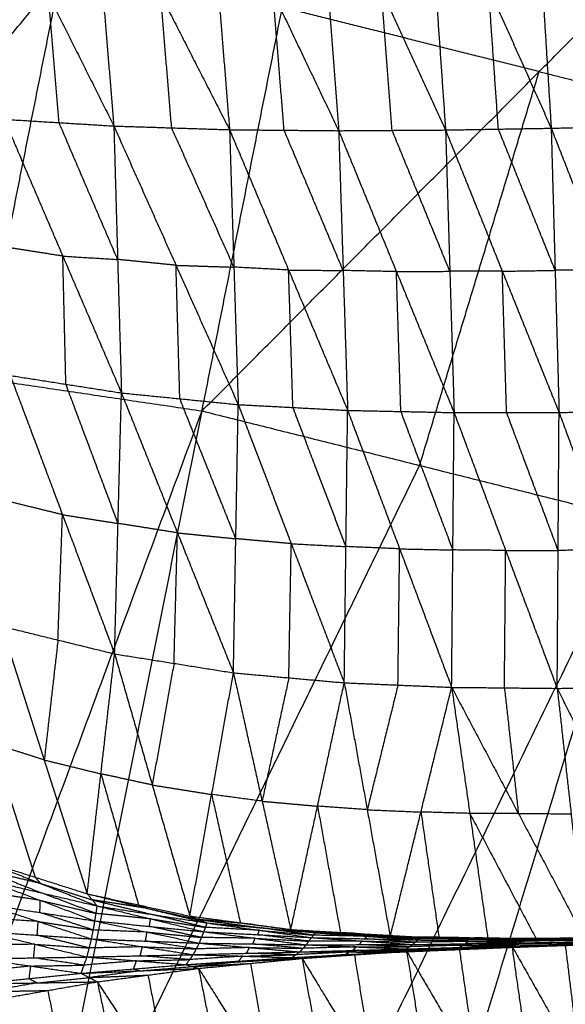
# Model space of a CAD drawing. Header units: millimetres. Extents: x -106 to 110, y -96 to 120.
# Tile 754 of 1020: x 8.48 to 13.6, y 48.48 to 57.73. Entities that reach past the tile are written whole.
import ezdxf

# ---------------------------------------------------------------- set-up
doc = ezdxf.new("R2010")
doc.units = ezdxf.units.MM
doc.header["$MEASUREMENT"] = 0
doc.layers.add('Default', color=7, linetype='Continuous', true_color=0x000000)

msp = doc.modelspace()

# ---------------------------------------------------------------- linework, layer by layer
at = {"layer": 'Default'}
for points in [[(6.0262, 54.6697, 3.8092), (8.8638, 58.1533, 3.8351), (11.7015, 61.637, 3.8611)], [(10.1926, 54.0516, 3.8092), (10.947, 57.8443, 3.8351), (11.7015, 61.637, 3.8611)], [(10.1926, 54.0516, 3.8092), (13.3581, 57.2404, 3.8351), (16.5235, 60.4291, 3.8611)], [(11.2754, 59.3129, -2.7458), (11.3755, 57.9992, -2.8788), (11.4757, 56.6854, -3.0118)], [(11.2754, 59.3129, -2.7458), (11.8772, 58.0025, -2.8971), (12.479, 56.692, -3.0485)], [(12.2942, 59.3498, -2.7826), (12.3866, 58.0209, -2.9155), (12.479, 56.692, -3.0485)], [(12.2942, 59.3498, -2.7826), (12.8825, 58.0293, -2.9256), (13.4709, 56.7088, -3.0687)], [(13.3052, 59.3845, -2.8045), (13.388, 58.0466, -2.9366), (13.4709, 56.7088, -3.0687)], [(13.3052, 59.3845, -2.8045), (13.8762, 58.0582, -2.9403), (14.4473, 56.7319, -3.0761)], [(9.1568, 59.2306, -2.6013), (9.2607, 57.9801, -2.7307), (9.3646, 56.7296, -2.86)], [(9.1568, 59.2306, -2.6013), (9.8038, 57.9626, -2.777), (10.4509, 56.6946, -2.9528)], [(10.2424, 59.2733, -2.6887), (10.3467, 57.9839, -2.8208), (10.4509, 56.6946, -2.9528)], [(10.2424, 59.2733, -2.6887), (10.8591, 57.9794, -2.8503), (11.4757, 56.6854, -3.0118)], [(8.1347, 59.1923, -2.4903), (8.7496, 57.9609, -2.6752), (9.3646, 56.7296, -2.86)], [(8.1094, 54.3607, 3.8092), (8.4866, 56.257, 3.8222), (8.8638, 58.1533, 3.8351)], [(12.975, 56.7004, -3.0586), (12.9287, 57.3649, -2.9921), (12.8825, 58.0293, -2.9256)], [(8.8498, 56.7611, -2.8003), (8.7997, 57.361, -2.7377), (8.7496, 57.9609, -2.6752)], [(9.9077, 56.7121, -2.9064), (9.8558, 57.3374, -2.8417), (9.8038, 57.9626, -2.777)], [(10.9633, 56.69, -2.9823), (10.9112, 57.3347, -2.9163), (10.8591, 57.9794, -2.8503)], [(11.9774, 56.6887, -3.0301), (11.9273, 57.3456, -2.9636), (11.8772, 58.0025, -2.8971)], [(13.3581, 57.2404, 3.8351), (12.1526, 57.5423, 3.8351), (10.947, 57.8443, 3.8351)], [(12.2356, 53.5399, 3.8092), (12.7968, 55.3901, 3.8222), (13.3581, 57.2404, 3.8351)], [(13.3581, 57.2404, 3.8351), (14.3795, 56.9845, 3.8351), (15.401, 56.7287, 3.8351)], [(8.335, 56.7926, -2.7406), (8.8498, 56.7611, -2.8003), (9.3646, 56.7296, -2.86)], [(8.335, 56.7926, -2.7406), (8.8855, 55.5068, -2.6581), (9.436, 54.221, -2.5756)], [(9.4003, 55.4753, -2.7178), (9.125, 56.1182, -2.7591), (8.8498, 56.7611, -2.8003)], [(9.3646, 56.7296, -2.86), (9.4003, 55.4753, -2.7178), (9.436, 54.221, -2.5756)], [(9.3646, 56.7296, -2.86), (9.9077, 56.7121, -2.9064), (10.4509, 56.6946, -2.9528)], [(9.3646, 56.7296, -2.86), (9.9484, 55.4205, -2.7605), (10.5323, 54.1115, -2.6609)], [(13.4709, 56.7088, -3.0687), (13.9591, 56.7204, -3.0724), (14.4473, 56.7319, -3.0761)], [(10.4916, 55.403, -2.8068), (10.1997, 56.0576, -2.8566), (9.9077, 56.7121, -2.9064)], [(10.4509, 56.6946, -2.9528), (10.4916, 55.403, -2.8068), (10.5323, 54.1115, -2.6609)], [(10.4509, 56.6946, -2.9528), (10.9633, 56.69, -2.9823), (11.4757, 56.6854, -3.0118)], [(10.4509, 56.6946, -2.9528), (11.0053, 55.3758, -2.8343), (11.5596, 54.0571, -2.7158)], [(11.5177, 55.3713, -2.8638), (11.2405, 56.0306, -2.923), (10.9633, 56.69, -2.9823)], [(11.4757, 56.6854, -3.0118), (11.9774, 56.6887, -3.0301), (12.479, 56.692, -3.0485)], [(11.4757, 56.6854, -3.0118), (11.5177, 55.3713, -2.8638), (11.5596, 54.0571, -2.7158)], [(11.4757, 56.6854, -3.0118), (12.0176, 55.3609, -2.8812), (12.5594, 54.0363, -2.7506)], [(12.5192, 55.3641, -2.8995), (12.2483, 56.0264, -2.9648), (11.9774, 56.6887, -3.0301)], [(12.479, 56.692, -3.0485), (12.975, 56.7004, -3.0586), (13.4709, 56.7088, -3.0687)], [(12.479, 56.692, -3.0485), (12.5192, 55.3641, -2.8995), (12.5594, 54.0363, -2.7506)], [(12.479, 56.692, -3.0485), (13.0119, 55.3647, -2.9095), (13.5447, 54.0374, -2.7706)], [(13.5078, 55.3731, -2.9197), (13.2414, 56.0368, -2.9891), (12.975, 56.7004, -3.0586)], [(13.4709, 56.7088, -3.0687), (13.5078, 55.3731, -2.9197), (13.5447, 54.0374, -2.7706)], [(13.4709, 56.7088, -3.0687), (13.991, 55.3803, -2.9238), (14.5112, 54.0518, -2.779)], [(8.8855, 55.5068, -2.6581), (8.6246, 55.5478, -2.6308), (8.3637, 55.5887, -2.6036)], [(8.9142, 54.3029, -2.5211), (8.8999, 54.9049, -2.5896), (8.8855, 55.5068, -2.6581)], [(8.8855, 55.5068, -2.6581), (9.1429, 55.4911, -2.688), (9.4003, 55.4753, -2.7178)], [(9.9484, 55.4205, -2.7605), (9.6744, 55.4479, -2.7391), (9.4003, 55.4753, -2.7178)], [(9.9841, 54.1663, -2.6182), (9.9663, 54.7934, -2.6894), (9.9484, 55.4205, -2.7605)], [(9.9484, 55.4205, -2.7605), (10.22, 55.4118, -2.7836), (10.4916, 55.403, -2.8068)], [(11.0053, 55.3758, -2.8343), (10.7484, 55.3894, -2.8206), (10.4916, 55.403, -2.8068)], [(11.0459, 54.0843, -2.6883), (11.0256, 54.7301, -2.7613), (11.0053, 55.3758, -2.8343)], [(11.0053, 55.3758, -2.8343), (11.2615, 55.3735, -2.849), (11.5177, 55.3713, -2.8638)], [(12.0176, 55.3609, -2.8812), (11.7676, 55.3661, -2.8725), (11.5177, 55.3713, -2.8638)], [(12.0176, 55.3609, -2.8812), (12.2684, 55.3625, -2.8904), (12.5192, 55.3641, -2.8995)], [(12.0595, 54.0467, -2.7332), (12.0386, 54.7038, -2.8072), (12.0176, 55.3609, -2.8812)], [(13.0119, 55.3647, -2.9095), (12.7656, 55.3644, -2.9045), (12.5192, 55.3641, -2.8995)], [(13.0119, 55.3647, -2.9095), (13.2599, 55.3689, -2.9146), (13.5078, 55.3731, -2.9197)], [(13.0521, 54.0368, -2.7606), (13.032, 54.7008, -2.8351), (13.0119, 55.3647, -2.9095)], [(13.991, 55.3803, -2.9238), (13.7494, 55.3767, -2.9218), (13.5078, 55.3731, -2.9197)], [(6.0262, 54.6697, 3.8092), (8.1094, 54.3607, 3.8092), (10.1926, 54.0516, 3.8092)], [(8.3924, 54.3848, -2.4665), (8.8822, 53.0767, -2.0507), (9.372, 51.7686, -1.6348)], [(8.3924, 54.3848, -2.4665), (8.9142, 54.3029, -2.5211), (9.436, 54.221, -2.5756)], [(9.404, 52.9948, -2.1052), (9.1591, 53.6489, -2.3131), (8.9142, 54.3029, -2.5211)], [(9.372, 51.7686, -1.6348), (9.404, 52.9948, -2.1052), (9.436, 54.221, -2.5756)], [(9.436, 54.221, -2.5756), (9.9617, 52.9059, -2.1339), (10.4874, 51.5907, -1.6923)], [(9.436, 54.221, -2.5756), (9.9841, 54.1663, -2.6182), (10.5323, 54.1115, -2.6609)], [(10.5098, 52.8511, -2.1766), (10.247, 53.5087, -2.3974), (9.9841, 54.1663, -2.6182)], [(4.4318, 38.4819, 3.7488), (7.3122, 46.2668, 3.779), (10.1926, 54.0516, 3.8092)], [(7.0193, 38.0981, 3.7488), (8.606, 46.0749, 3.779), (10.1926, 54.0516, 3.8092)], [(10.1926, 54.0516, 3.8092), (12.2356, 53.5399, 3.8092), (14.2785, 53.0282, 3.8092)], [(10.4874, 51.5907, -1.6923), (10.5098, 52.8511, -2.1766), (10.5323, 54.1115, -2.6609)], [(10.5323, 54.1115, -2.6609), (11.0301, 52.8043, -2.1955), (11.528, 51.4971, -1.7302)], [(10.5323, 54.1115, -2.6609), (11.0459, 54.0843, -2.6883), (11.5596, 54.0571, -2.7158)], [(11.5438, 52.7771, -2.223), (11.2949, 53.4307, -2.4557), (11.0459, 54.0843, -2.6883)], [(11.528, 51.4971, -1.7302), (11.5438, 52.7771, -2.223), (11.5596, 54.0571, -2.7158)], [(11.5596, 54.0571, -2.7158), (12.0479, 52.7558, -2.2355), (12.5362, 51.4545, -1.7551)], [(11.5596, 54.0571, -2.7158), (12.0595, 54.0467, -2.7332), (12.5594, 54.0363, -2.7506)], [(12.5478, 52.7454, -2.2529), (12.3037, 53.396, -2.493), (12.0595, 54.0467, -2.7332)], [(12.5594, 54.0363, -2.7506), (13.0521, 54.0368, -2.7606), (13.5447, 54.0374, -2.7706)], [(13.5361, 52.741, -2.2705), (13.2941, 53.3889, -2.5156), (13.0521, 54.0368, -2.7606)], [(13.5274, 51.4446, -1.7704), (13.5361, 52.741, -2.2705), (13.5447, 54.0374, -2.7706)], [(13.5447, 54.0374, -2.7706), (14.028, 54.0446, -2.7748), (14.5112, 54.0518, -2.779)], [(13.5447, 54.0374, -2.7706), (14.0212, 52.7455, -2.2744), (14.4977, 51.4536, -1.7781)], [(12.5362, 51.4545, -1.7551), (12.5478, 52.7454, -2.2529), (12.5594, 54.0363, -2.7506)], [(12.5594, 54.0363, -2.7506), (13.0434, 52.7405, -2.2605), (13.5274, 51.4446, -1.7704)], [(8.606, 46.0749, 3.779), (10.4208, 49.8074, 3.7941), (12.2356, 53.5399, 3.8092)], [(8.8822, 53.0767, -2.0507), (8.6162, 53.142, -2.0325), (8.3501, 53.2072, -2.0144)], [(7.0193, 38.0981, 3.7488), (10.6489, 45.5631, 3.779), (14.2785, 53.0282, 3.8092)], [(8.8399, 51.8991, -1.5985), (8.8611, 52.4879, -1.8246), (8.8822, 53.0767, -2.0507)], [(8.8822, 53.0767, -2.0507), (9.1431, 53.0358, -2.0779), (9.404, 52.9948, -2.1052)], [(9.5567, 37.4625, 3.7488), (11.9176, 45.2453, 3.779), (14.2785, 53.0282, 3.8092)], [(9.9617, 52.9059, -2.1339), (9.6829, 52.9504, -2.1196), (9.404, 52.9948, -2.1052)], [(9.9297, 51.6797, -1.6635), (9.9457, 52.2928, -1.8987), (9.9617, 52.9059, -2.1339)], [(9.9617, 52.9059, -2.1339), (10.2358, 52.8785, -2.1553), (10.5098, 52.8511, -2.1766)], [(11.0301, 52.8043, -2.1955), (10.77, 52.8277, -2.186), (10.5098, 52.8511, -2.1766)], [(11.0077, 51.5439, -1.7112), (11.0189, 52.1741, -1.9534), (11.0301, 52.8043, -2.1955)], [(11.0301, 52.8043, -2.1955), (11.287, 52.7907, -2.2093), (11.5438, 52.7771, -2.223)], [(12.0479, 52.7558, -2.2355), (11.7959, 52.7664, -2.2292), (11.5438, 52.7771, -2.223)], [(12.0321, 51.4758, -1.7427), (12.04, 52.1158, -1.9891), (12.0479, 52.7558, -2.2355)], [(12.0479, 52.7558, -2.2355), (12.2979, 52.7506, -2.2442), (12.5478, 52.7454, -2.2529)], [(13.0434, 52.7405, -2.2605), (12.7956, 52.7429, -2.2567), (12.5478, 52.7454, -2.2529)], [(14.0212, 52.7455, -2.2744), (13.7786, 52.7433, -2.2724), (13.5361, 52.741, -2.2705)], [(13.0318, 51.4496, -1.7628), (13.0376, 52.095, -2.0117), (13.0434, 52.7405, -2.2605)], [(13.0434, 52.7405, -2.2605), (13.2897, 52.7407, -2.2655), (13.5361, 52.741, -2.2705)], [(11.9176, 45.2453, 3.779), (14.0895, 48.782, 3.7941), (16.2614, 52.3187, 3.8092)], [(8.3078, 52.0296, -1.5623), (8.7112, 50.7719, -0.7517), (9.1145, 49.5143, 0.0588)], [(8.3078, 52.0296, -1.5623), (8.8399, 51.8991, -1.5985), (9.372, 51.7686, -1.6348)], [(8.8399, 51.8991, -1.5985), (8.7755, 51.3355, -1.1751), (8.7112, 50.7719, -0.7517)], [(9.1145, 49.5143, 0.0588), (9.2433, 50.6415, -0.788), (9.372, 51.7686, -1.6348)], [(9.372, 51.7686, -1.6348), (9.7253, 50.5367, -0.788), (10.0786, 49.3048, 0.0587)], [(9.372, 51.7686, -1.6348), (9.9297, 51.6797, -1.6635), (10.4874, 51.5907, -1.6923)], [(9.9297, 51.6797, -1.6635), (9.8275, 51.1082, -1.2258), (9.7253, 50.5367, -0.788)], [(9.5567, 37.4625, 3.7488), (13.9005, 44.5358, 3.779), (18.2443, 51.6092, 3.8092)], [(10.0786, 49.3048, 0.0587), (10.283, 50.4478, -0.8168), (10.4874, 51.5907, -1.6923)], [(10.4874, 51.5907, -1.6923), (10.7567, 50.3843, -0.8166), (11.0259, 49.1779, 0.0591)], [(10.4874, 51.5907, -1.6923), (11.0077, 51.5439, -1.7112), (11.528, 51.4971, -1.7302)], [(11.0077, 51.5439, -1.7112), (10.8822, 50.9641, -1.2639), (10.7567, 50.3843, -0.8166)], [(12.0196, 36.5813, 3.7488), (15.1319, 44.0952, 3.779), (18.2443, 51.6092, 3.8092)], [(11.0259, 49.1779, 0.0591), (11.2769, 50.3375, -0.8355), (11.528, 51.4971, -1.7302)], [(11.528, 51.4971, -1.7302), (11.7438, 50.3039, -0.8352), (11.9596, 49.1106, 0.0598)], [(11.528, 51.4971, -1.7302), (12.0321, 51.4758, -1.7427), (12.5362, 51.4545, -1.7551)], [(12.0321, 51.4758, -1.7427), (11.8879, 50.8898, -1.2889), (11.7438, 50.3039, -0.8352)], [(11.9596, 49.1106, 0.0598), (12.2479, 50.2826, -0.8477), (12.5362, 51.4545, -1.7551)], [(12.5362, 51.4545, -1.7551), (12.7066, 50.2697, -0.8472), (12.877, 49.0849, 0.0608)], [(12.5362, 51.4545, -1.7551), (13.0318, 51.4496, -1.7628), (13.5274, 51.4446, -1.7704)], [(12.5362, 51.4545, -1.7551), (13.1623, 50.2702, -0.8466), (13.7884, 49.0859, 0.062)], [(13.0318, 51.4496, -1.7628), (13.0971, 50.8599, -1.3047), (13.1623, 50.2702, -0.8466)], [(13.5274, 51.4446, -1.7704), (14.0125, 51.4491, -1.7743), (14.4977, 51.4536, -1.7781)], [(13.5274, 51.4446, -1.7704), (13.6579, 50.2653, -0.8542), (13.7884, 49.0859, 0.062)], [(13.5274, 51.4446, -1.7704), (14.108, 50.2727, -0.8536), (14.6885, 49.1008, 0.0633)], [(8.224, 50.9269, -0.7514), (8.4256, 50.2981, -0.3462), (8.6273, 49.6693, 0.0591)], [(8.7112, 50.7719, -0.7517), (8.4676, 50.8494, -0.7516), (8.224, 50.9269, -0.7514)], [(8.7112, 50.7719, -0.7517), (8.9772, 50.7067, -0.7699), (9.2433, 50.6415, -0.788)], [(9.2433, 50.6415, -0.788), (9.4199, 50.0255, -0.3646), (9.5966, 49.4095, 0.0588)], [(9.7253, 50.5367, -0.788), (9.4843, 50.5891, -0.788), (9.2433, 50.6415, -0.788)], [(9.7253, 50.5367, -0.788), (10.0042, 50.4922, -0.8024), (10.283, 50.4478, -0.8168)], [(10.283, 50.4478, -0.8168), (10.4176, 49.8446, -0.3789), (10.5523, 49.2414, 0.0589)], [(10.7567, 50.3843, -0.8166), (10.5198, 50.416, -0.8167), (10.283, 50.4478, -0.8168)], [(10.7567, 50.3843, -0.8166), (11.0168, 50.3609, -0.8261), (11.2769, 50.3375, -0.8355)], [(11.2769, 50.3375, -0.8355), (11.3848, 49.7409, -0.388), (11.4928, 49.1442, 0.0595)], [(11.7438, 50.3039, -0.8352), (11.5104, 50.3207, -0.8354), (11.2769, 50.3375, -0.8355)], [(11.7438, 50.3039, -0.8352), (11.9958, 50.2932, -0.8414), (12.2479, 50.2826, -0.8477)], [(12.2479, 50.2826, -0.8477), (12.3331, 49.6901, -0.3937), (12.4183, 49.0977, 0.0603)], [(12.7066, 50.2697, -0.8472), (12.4773, 50.2761, -0.8474), (12.2479, 50.2826, -0.8477)], [(13.1623, 50.2702, -0.8466), (12.9345, 50.2699, -0.8469), (12.7066, 50.2697, -0.8472)], [(12.7066, 50.2697, -0.8472), (13.0197, 49.6775, -0.3929), (13.3327, 49.0854, 0.0614)], [(13.1623, 50.2702, -0.8466), (13.4101, 50.2677, -0.8504), (13.6579, 50.2653, -0.8542)], [(8.1401, 49.8242, 0.0594), (8.6273, 49.6693, 0.0591), (9.1145, 49.5143, 0.0588)], [(8.1401, 49.8242, 0.0594), (8.6741, 49.6121, -0.0143), (9.2082, 49.3999, -0.088)], [(12.0196, 36.5813, 3.7488), (17.0358, 43.1948, 3.779), (22.052, 49.8083, 3.8092)], [(8.151, 49.7351, -0.0495), (8.418, 49.629, -0.0864), (8.685, 49.5229, -0.1232)], [(8.6741, 49.6121, -0.0143), (8.4126, 49.6736, -0.0319), (8.151, 49.7351, -0.0495)], [(8.1619, 49.6459, -0.1584), (8.6747, 49.4524, -0.1677), (9.1875, 49.2589, -0.177)], [(8.1619, 49.6459, -0.1584), (8.685, 49.5229, -0.1232), (9.2082, 49.3999, -0.088)], [(8.6273, 49.6693, 0.0591), (8.6507, 49.6407, 0.0224), (8.6741, 49.6121, -0.0143)], [(8.6741, 49.6121, -0.0143), (8.9177, 49.5346, -0.0144), (9.1613, 49.4571, -0.0146)], [(8.6747, 49.4524, -0.1677), (8.4159, 49.492, -0.1954), (8.1571, 49.5317, -0.2231)], [(9.1979, 49.3294, -0.1325), (8.9414, 49.4261, -0.1279), (8.685, 49.5229, -0.1232)], [(9.1145, 49.5143, 0.0588), (9.1613, 49.4571, -0.0146), (9.2082, 49.3999, -0.088)], [(9.1145, 49.5143, 0.0588), (9.5966, 49.4095, 0.0588), (10.0786, 49.3048, 0.0587)], [(9.1145, 49.5143, 0.0588), (9.6776, 49.377, 0.0117), (10.2408, 49.2398, -0.0353)], [(8.1523, 49.4175, -0.2878), (8.6539, 49.2536, -0.2407), (9.1555, 49.0898, -0.1935)], [(8.1523, 49.4175, -0.2878), (8.6699, 49.3382, -0.2324), (9.1875, 49.2589, -0.177)], [(8.6699, 49.3382, -0.2324), (8.6723, 49.3953, -0.2001), (8.6747, 49.4524, -0.1677)], [(8.6747, 49.4524, -0.1677), (8.9363, 49.3909, -0.1501), (9.1979, 49.3294, -0.1325)], [(9.1613, 49.4571, -0.0146), (9.4429, 49.3885, -0.0381), (9.7245, 49.3198, -0.0616)], [(9.6776, 49.377, 0.0117), (9.4195, 49.4171, -0.0014), (9.1613, 49.4571, -0.0146)], [(9.1715, 49.1743, -0.1853), (8.9207, 49.2563, -0.2088), (8.6699, 49.3382, -0.2324)], [(9.1875, 49.2589, -0.177), (9.1979, 49.3294, -0.1325), (9.2082, 49.3999, -0.088)], [(9.7093, 49.2787, -0.0912), (9.4536, 49.304, -0.1119), (9.1979, 49.3294, -0.1325)], [(9.2082, 49.3999, -0.088), (9.7093, 49.2787, -0.0912), (10.2104, 49.1574, -0.0944)], [(9.2082, 49.3999, -0.088), (9.7245, 49.3198, -0.0616), (10.2408, 49.2398, -0.0353)], [(9.5966, 49.4095, 0.0588), (9.6371, 49.3933, 0.0353), (9.6776, 49.377, 0.0117)], [(9.6776, 49.377, 0.0117), (9.9187, 49.3247, 0.0117), (10.1597, 49.2723, 0.0117)], [(10.2256, 49.1986, -0.0649), (9.975, 49.2592, -0.0632), (9.7245, 49.3198, -0.0616)], [(8.6539, 49.2536, -0.2407), (8.3989, 49.2711, -0.2712), (8.1439, 49.2886, -0.3018)], [(8.6455, 49.1248, -0.2546), (8.6497, 49.1892, -0.2476), (8.6539, 49.2536, -0.2407)], [(8.6539, 49.2536, -0.2407), (8.9127, 49.214, -0.213), (9.1715, 49.1743, -0.1853)], [(9.1555, 49.0898, -0.1935), (9.1715, 49.1743, -0.1853), (9.1875, 49.2589, -0.177)], [(9.1875, 49.2589, -0.177), (9.6773, 49.1544, -0.1399), (10.1671, 49.05, -0.1028)], [(9.1875, 49.2589, -0.177), (9.699, 49.2082, -0.1357), (10.2104, 49.1574, -0.0944)], [(9.699, 49.2082, -0.1357), (9.7041, 49.2434, -0.1135), (9.7093, 49.2787, -0.0912)], [(9.7093, 49.2787, -0.0912), (9.9674, 49.2386, -0.078), (10.2256, 49.1986, -0.0649)], [(10.0786, 49.3048, 0.0587), (10.1597, 49.2723, 0.0117), (10.2408, 49.2398, -0.0353)], [(10.0786, 49.3048, 0.0587), (10.5523, 49.2414, 0.0589), (11.0259, 49.1779, 0.0591)], [(10.0786, 49.3048, 0.0587), (10.6682, 49.2266, 0.0302), (11.2578, 49.1485, 0.0016)], [(10.1597, 49.2723, 0.0117), (10.4545, 49.2332, -0.0026), (10.7493, 49.1941, -0.0168)], [(10.6682, 49.2266, 0.0302), (10.414, 49.2494, 0.0209), (10.1597, 49.2723, 0.0117)], [(10.2104, 49.1574, -0.0944), (10.2256, 49.1986, -0.0649), (10.2408, 49.2398, -0.0353)], [(10.2408, 49.2398, -0.0353), (10.7311, 49.1711, -0.0361), (11.2213, 49.1025, -0.0369)], [(10.2408, 49.2398, -0.0353), (10.7493, 49.1941, -0.0168), (11.2578, 49.1485, 0.0016)], [(10.5523, 49.2414, 0.0589), (10.6102, 49.234, 0.0445), (10.6682, 49.2266, 0.0302)], [(10.6682, 49.2266, 0.0302), (10.905, 49.1949, 0.0303), (11.1418, 49.1632, 0.0304)], [(8.1356, 49.1598, -0.3157), (8.6239, 49.0401, -0.2414), (9.1122, 48.9204, -0.1671)], [(8.1356, 49.1598, -0.3157), (8.6455, 49.1248, -0.2546), (9.1555, 49.0898, -0.1935)], [(9.6773, 49.1544, -0.1399), (9.4244, 49.1644, -0.1626), (9.1715, 49.1743, -0.1853)], [(9.6613, 49.0699, -0.1482), (9.6693, 49.1122, -0.144), (9.6773, 49.1544, -0.1399)], [(9.6773, 49.1544, -0.1399), (9.933, 49.1291, -0.1193), (10.1887, 49.1037, -0.0986)], [(10.1887, 49.1037, -0.0986), (9.9439, 49.1559, -0.1172), (9.699, 49.2082, -0.1357)], [(10.1671, 49.05, -0.1028), (10.1887, 49.1037, -0.0986), (10.2104, 49.1574, -0.0944)], [(10.2104, 49.1574, -0.0944), (10.6912, 49.0962, -0.0672), (11.1719, 49.035, -0.0401)], [(10.2104, 49.1574, -0.0944), (10.7158, 49.13, -0.0656), (11.2213, 49.1025, -0.0369)], [(10.7311, 49.1711, -0.0361), (10.4783, 49.1849, -0.0505), (10.2256, 49.1986, -0.0649)], [(10.7158, 49.13, -0.0656), (10.7235, 49.1505, -0.0509), (10.7311, 49.1711, -0.0361)], [(10.7311, 49.1711, -0.0361), (10.9853, 49.1483, -0.0268), (11.2395, 49.1255, -0.0176)], [(11.2395, 49.1255, -0.0176), (10.9944, 49.1598, -0.0172), (10.7493, 49.1941, -0.0168)], [(11.0259, 49.1779, 0.0591), (11.1418, 49.1632, 0.0304), (11.2578, 49.1485, 0.0016)], [(11.0259, 49.1779, 0.0591), (11.4928, 49.1442, 0.0595), (11.9596, 49.1106, 0.0598)], [(11.0259, 49.1779, 0.0591), (11.6414, 49.1419, 0.0427), (12.2568, 49.1059, 0.0263)], [(11.1418, 49.1632, 0.0304), (11.4496, 49.1452, 0.0222), (11.7573, 49.1272, 0.014)], [(11.6414, 49.1419, 0.0427), (11.3916, 49.1525, 0.0365), (11.1418, 49.1632, 0.0304)], [(11.2213, 49.1025, -0.0369), (11.2395, 49.1255, -0.0176), (11.2578, 49.1485, 0.0016)], [(11.2578, 49.1485, 0.0016), (11.7385, 49.1146, 0.0015), (12.2193, 49.0807, 0.0013)], [(11.2578, 49.1485, 0.0016), (11.7573, 49.1272, 0.014), (12.2568, 49.1059, 0.0263)], [(11.4928, 49.1442, 0.0595), (11.5671, 49.1431, 0.0511), (11.6414, 49.1419, 0.0427)], [(11.6414, 49.1419, 0.0427), (11.8748, 49.1251, 0.0429), (12.1082, 49.1082, 0.043)], [(9.1338, 49.0051, -0.1803), (8.8897, 49.0649, -0.2175), (8.6455, 49.1248, -0.2546)], [(9.1122, 48.9204, -0.1671), (9.1338, 49.0051, -0.1803), (9.1555, 49.0898, -0.1935)], [(9.1555, 49.0898, -0.1935), (9.6333, 49.0161, -0.1395), (10.1111, 48.9424, -0.0856)], [(9.1555, 49.0898, -0.1935), (9.6613, 49.0699, -0.1482), (10.1671, 49.05, -0.1028)], [(10.1391, 48.9962, -0.0942), (9.9002, 49.033, -0.1212), (9.6613, 49.0699, -0.1482)], [(10.1111, 48.9424, -0.0856), (10.1391, 48.9962, -0.0942), (10.1671, 49.05, -0.1028)], [(10.1671, 49.05, -0.1028), (10.6385, 49.009, -0.066), (11.11, 48.968, -0.0291)], [(10.1671, 49.05, -0.1028), (10.6695, 49.0425, -0.0714), (11.1719, 49.035, -0.0401)], [(10.6912, 49.0962, -0.0672), (10.44, 49.1, -0.0829), (10.1887, 49.1037, -0.0986)], [(10.6695, 49.0425, -0.0714), (10.6803, 49.0694, -0.0693), (10.6912, 49.0962, -0.0672)], [(11.141, 49.0015, -0.0346), (10.9052, 49.022, -0.053), (10.6695, 49.0425, -0.0714)], [(10.6912, 49.0962, -0.0672), (10.9439, 49.0825, -0.0529), (11.1966, 49.0687, -0.0385)], [(11.1966, 49.0687, -0.0385), (10.9562, 49.0994, -0.052), (10.7158, 49.13, -0.0656)], [(11.1719, 49.035, -0.0401), (11.1966, 49.0687, -0.0385), (11.2213, 49.1025, -0.0369)], [(11.6954, 49.07, -0.0179), (11.446, 49.0694, -0.0282), (11.1966, 49.0687, -0.0385)], [(11.2213, 49.1025, -0.0369), (11.6954, 49.07, -0.0179), (12.1695, 49.0374, 0.0011)], [(11.2213, 49.1025, -0.0369), (11.7203, 49.0916, -0.0178), (12.2193, 49.0807, 0.0013)], [(11.7385, 49.1146, 0.0015), (11.489, 49.12, -0.0081), (11.2395, 49.1255, -0.0176)], [(11.6707, 49.0362, -0.0195), (11.6831, 49.0531, -0.0187), (11.6954, 49.07, -0.0179)], [(11.6954, 49.07, -0.0179), (11.9449, 49.0645, -0.0083), (12.1944, 49.0591, 0.0012)], [(11.7203, 49.0916, -0.0178), (11.7294, 49.1031, -0.0081), (11.7385, 49.1146, 0.0015)], [(12.1944, 49.0591, 0.0012), (11.9573, 49.0753, -0.0083), (11.7203, 49.0916, -0.0178)], [(11.7385, 49.1146, 0.0015), (11.9883, 49.1039, 0.0076), (12.238, 49.0933, 0.0138)], [(12.238, 49.0933, 0.0138), (11.9977, 49.1102, 0.0139), (11.7573, 49.1272, 0.014)], [(11.9596, 49.1106, 0.0598), (12.1082, 49.1082, 0.043), (12.2568, 49.1059, 0.0263)], [(11.9596, 49.1106, 0.0598), (12.4183, 49.0977, 0.0603), (12.877, 49.0849, 0.0608)], [(11.9596, 49.1106, 0.0598), (12.603, 49.1032, 0.0509), (13.2465, 49.0958, 0.042)], [(12.1082, 49.1082, 0.043), (12.4299, 49.1045, 0.0386), (12.7517, 49.1008, 0.0341)], [(12.603, 49.1032, 0.0509), (12.3556, 49.1057, 0.047), (12.1082, 49.1082, 0.043)], [(12.1695, 49.0374, 0.0011), (12.1944, 49.0591, 0.0012), (12.2193, 49.0807, 0.0013)], [(12.1695, 49.0374, 0.0011), (12.6663, 49.0446, 0.0139), (13.1631, 49.0517, 0.0266)], [(12.6912, 49.0662, 0.014), (12.4428, 49.0626, 0.0076), (12.1944, 49.0591, 0.0012)], [(12.2193, 49.0807, 0.0013), (12.238, 49.0933, 0.0138), (12.2568, 49.1059, 0.0263)], [(12.2193, 49.0807, 0.0013), (12.7148, 49.0809, 0.0133), (13.2102, 49.0811, 0.0254)], [(12.2193, 49.0807, 0.0013), (12.6912, 49.0662, 0.014), (13.1631, 49.0517, 0.0266)], [(12.7335, 49.0935, 0.0258), (12.4858, 49.0934, 0.0198), (12.238, 49.0933, 0.0138)], [(12.2568, 49.1059, 0.0263), (12.7335, 49.0935, 0.0258), (13.2102, 49.0811, 0.0254)], [(12.2568, 49.1059, 0.0263), (12.7517, 49.1008, 0.0341), (13.2465, 49.0958, 0.042)], [(12.4183, 49.0977, 0.0603), (12.5107, 49.1005, 0.0556), (12.603, 49.1032, 0.0509)], [(12.603, 49.1032, 0.0509), (12.8324, 49.0968, 0.0511), (13.0618, 49.0903, 0.0514)], [(12.6663, 49.0446, 0.0139), (12.6788, 49.0554, 0.0139), (12.6912, 49.0662, 0.014)], [(13.1343, 49.0381, 0.0288), (12.9003, 49.0413, 0.0213), (12.6663, 49.0446, 0.0139)], [(12.6912, 49.0662, 0.014), (12.9389, 49.0663, 0.02), (13.1867, 49.0664, 0.026)], [(12.7148, 49.0809, 0.0133), (12.7241, 49.0872, 0.0196), (12.7335, 49.0935, 0.0258)], [(13.1867, 49.0664, 0.026), (12.9507, 49.0737, 0.0197), (12.7148, 49.0809, 0.0133)], [(12.7335, 49.0935, 0.0258), (12.9809, 49.091, 0.0298), (13.2284, 49.0885, 0.0337)], [(13.2284, 49.0885, 0.0337), (12.99, 49.0946, 0.0339), (12.7517, 49.1008, 0.0341)], [(12.877, 49.0849, 0.0608), (13.0618, 49.0903, 0.0514), (13.2465, 49.0958, 0.042)], [(12.877, 49.0849, 0.0608), (13.3327, 49.0854, 0.0614), (13.7884, 49.0859, 0.062)], [(13.037, 49.0088, 0.0458), (13.569, 49.0348, 0.0541), (14.1011, 49.0609, 0.0625)], [(13.037, 49.0088, 0.0458), (13.5407, 49.027, 0.0499), (14.0444, 49.0451, 0.0539)], [(13.0618, 49.0903, 0.0514), (13.2896, 49.0906, 0.0517), (13.5175, 49.0908, 0.052)], [(13.0693, 49.0162, 0.0534), (13.3353, 49.0292, 0.0576), (13.6013, 49.0422, 0.0617)], [(13.1016, 49.0236, 0.061), (13.6013, 49.0422, 0.0617), (14.1011, 49.0609, 0.0625)], [(13.1055, 49.0244, 0.0311), (13.6052, 49.0394, 0.0373), (14.105, 49.0543, 0.0435)], [(13.1055, 49.0244, 0.0311), (13.1343, 49.0381, 0.0288), (13.1631, 49.0517, 0.0266)], [(13.1055, 49.0244, 0.0311), (13.5749, 49.0348, 0.0425), (14.0444, 49.0451, 0.0539)], [(13.6341, 49.053, 0.035), (13.3842, 49.0455, 0.0319), (13.1343, 49.0381, 0.0288)], [(13.1631, 49.0517, 0.0266), (13.1867, 49.0664, 0.026), (13.2102, 49.0811, 0.0254)], [(13.1631, 49.0517, 0.0266), (13.6595, 49.0628, 0.0334), (14.1558, 49.0739, 0.0403)], [(13.1631, 49.0517, 0.0266), (13.6341, 49.053, 0.035), (14.105, 49.0543, 0.0435)], [(13.683, 49.0775, 0.0328), (13.4349, 49.072, 0.0294), (13.1867, 49.0664, 0.026)], [(13.2102, 49.0811, 0.0254), (13.2284, 49.0885, 0.0337), (13.2465, 49.0958, 0.042)], [(13.2102, 49.0811, 0.0254), (13.7036, 49.0885, 0.0321), (14.197, 49.0958, 0.0387)], [(13.2102, 49.0811, 0.0254), (13.683, 49.0775, 0.0328), (14.1558, 49.0739, 0.0403)], [(13.7218, 49.0958, 0.0404), (13.4751, 49.0921, 0.037), (13.2284, 49.0885, 0.0337)], [(13.2465, 49.0958, 0.042), (13.7375, 49.1006, 0.0464), (14.2284, 49.1055, 0.0508)], [(13.2465, 49.0958, 0.042), (13.5175, 49.0908, 0.052), (13.7884, 49.0859, 0.062)], [(13.2465, 49.0958, 0.042), (13.7218, 49.0958, 0.0404), (14.197, 49.0958, 0.0387)], [(13.5175, 49.0908, 0.052), (13.4251, 49.0881, 0.0567), (13.3327, 49.0854, 0.0614)], [(14.0084, 49.0957, 0.0564), (13.7629, 49.0932, 0.0542), (13.5175, 49.0908, 0.052)], [(13.569, 49.0348, 0.0541), (13.8209, 49.0439, 0.0562), (14.0727, 49.053, 0.0582)], [(13.5749, 49.0348, 0.0425), (13.8248, 49.0422, 0.0456), (14.0747, 49.0497, 0.0487)], [(13.6013, 49.0422, 0.0617), (13.672, 48.4651, -0.4198), (13.7427, 47.888, -0.9013)], [(8.6239, 49.0401, -0.2414), (8.3738, 49.0359, -0.2688), (8.1237, 49.0316, -0.2963)], [(8.612, 48.912, -0.2219), (8.6179, 48.976, -0.2317), (8.6239, 49.0401, -0.2414)], [(8.6239, 49.0401, -0.2414), (8.8788, 49.0226, -0.2108), (9.1338, 49.0051, -0.1803)], [(9.6333, 49.0161, -0.1395), (9.3836, 49.0106, -0.1599), (9.1338, 49.0051, -0.1803)], [(9.6117, 48.9314, -0.1263), (9.6225, 48.9737, -0.1329), (9.6333, 49.0161, -0.1395)], [(9.6333, 49.0161, -0.1395), (9.8862, 49.0061, -0.1169), (10.1391, 48.9962, -0.0942)], [(10.1111, 48.9424, -0.0856), (10.6106, 48.9552, -0.0574), (11.11, 48.968, -0.0291)], [(10.6385, 49.009, -0.066), (10.3888, 49.0026, -0.0801), (10.1391, 48.9962, -0.0942)], [(10.6106, 48.9552, -0.0574), (10.6245, 48.9821, -0.0617), (10.6385, 49.009, -0.066)], [(11.0726, 48.9412, -0.0112), (10.8416, 48.9482, -0.0343), (10.6106, 48.9552, -0.0574)], [(10.6385, 49.009, -0.066), (10.8897, 49.0053, -0.0503), (11.141, 49.0015, -0.0346)], [(11.0352, 48.9143, 0.0068), (11.5744, 48.9444, 0.0332), (12.1135, 48.9745, 0.0596)], [(11.0352, 48.9143, 0.0068), (11.0726, 48.9412, -0.0112), (11.11, 48.968, -0.0291)], [(11.0352, 48.9143, 0.0068), (11.5346, 48.9404, 0.0188), (12.034, 48.9665, 0.0308)], [(11.572, 48.9673, 0.0008), (11.3223, 48.9542, -0.0052), (11.0726, 48.9412, -0.0112)], [(11.11, 48.968, -0.0291), (11.141, 49.0015, -0.0346), (11.1719, 49.035, -0.0401)], [(11.11, 48.968, -0.0291), (11.6089, 48.9819, -0.0106), (12.1078, 48.9957, 0.008)], [(11.11, 48.968, -0.0291), (11.572, 48.9673, 0.0008), (12.034, 48.9665, 0.0308)], [(11.1326, 48.9067, 0.0582), (11.6231, 48.9406, 0.0589), (12.1135, 48.9745, 0.0596)], [(11.6399, 49.0153, -0.016), (11.3904, 49.0084, -0.0253), (11.141, 49.0015, -0.0346)], [(11.1719, 49.035, -0.0401), (11.6707, 49.0362, -0.0195), (12.1695, 49.0374, 0.0011)], [(11.1719, 49.035, -0.0401), (11.6399, 49.0153, -0.016), (12.1078, 48.9957, 0.008)], [(11.5346, 48.9404, 0.0188), (11.5533, 48.9538, 0.0098), (11.572, 48.9673, 0.0008)], [(11.572, 48.9673, 0.0008), (11.8214, 48.9742, 0.0101), (12.0709, 48.9811, 0.0194)], [(11.5744, 48.9444, 0.0332), (11.824, 48.9574, 0.0392), (12.0737, 48.9705, 0.0452)], [(11.6089, 48.9819, -0.0106), (11.6244, 48.9986, -0.0133), (11.6399, 49.0153, -0.016)], [(12.0709, 48.9811, 0.0194), (11.8399, 48.9815, 0.0044), (11.6089, 48.9819, -0.0106)], [(11.6399, 49.0153, -0.016), (11.8893, 49.016, -0.0057), (12.1386, 49.0166, 0.0046)], [(12.1386, 49.0166, 0.0046), (11.9047, 49.0264, -0.0075), (11.6707, 49.0362, -0.0195)], [(12.034, 48.9665, 0.0308), (12.5678, 48.995, 0.0459), (13.1016, 49.0236, 0.061)], [(12.034, 48.9665, 0.0308), (12.5355, 48.9877, 0.0383), (13.037, 49.0088, 0.0458)], [(12.034, 48.9665, 0.0308), (12.0709, 48.9811, 0.0194), (12.1078, 48.9957, 0.008)], [(12.034, 48.9665, 0.0308), (12.0737, 48.9705, 0.0452), (12.1135, 48.9745, 0.0596)], [(12.5724, 49.0023, 0.0269), (12.3216, 48.9917, 0.0231), (12.0709, 48.9811, 0.0194)], [(12.0737, 48.9705, 0.0452), (12.3406, 48.9848, 0.0527), (12.6075, 48.999, 0.0603)], [(12.5678, 48.995, 0.0459), (12.3207, 48.9828, 0.0455), (12.0737, 48.9705, 0.0452)], [(12.1078, 48.9957, 0.008), (12.1386, 49.0166, 0.0046), (12.1695, 49.0374, 0.0011)], [(12.1078, 48.9957, 0.008), (12.6066, 49.0101, 0.0195), (13.1055, 49.0244, 0.0311)], [(12.1078, 48.9957, 0.008), (12.5724, 49.0023, 0.0269), (13.037, 49.0088, 0.0458)], [(12.1135, 48.9745, 0.0596), (12.6075, 48.999, 0.0603), (13.1016, 49.0236, 0.061)], [(12.1135, 48.9745, 0.0596), (12.3003, 47.8232, -0.8922), (12.4871, 46.6719, -1.8439)], [(12.1135, 48.9745, 0.0596), (12.7733, 47.8449, -0.8986), (13.433, 46.7153, -1.8567)], [(12.6375, 49.0309, 0.0161), (12.3881, 49.0238, 0.0103), (12.1386, 49.0166, 0.0046)], [(12.1695, 49.0374, 0.0011), (12.6375, 49.0309, 0.0161), (13.1055, 49.0244, 0.0311)], [(12.5355, 48.9877, 0.0383), (12.5539, 48.995, 0.0326), (12.5724, 49.0023, 0.0269)], [(12.5355, 48.9877, 0.0383), (12.5516, 48.9914, 0.0421), (12.5678, 48.995, 0.0459)], [(12.5678, 48.995, 0.0459), (12.8185, 49.0056, 0.0496), (13.0693, 49.0162, 0.0534)], [(12.5724, 49.0023, 0.0269), (12.8218, 49.0094, 0.0327), (13.0712, 49.0166, 0.0384)], [(12.6066, 49.0101, 0.0195), (12.622, 49.0205, 0.0178), (12.6375, 49.0309, 0.0161)], [(13.0712, 49.0166, 0.0384), (12.8389, 49.0133, 0.029), (12.6066, 49.0101, 0.0195)], [(12.6075, 48.999, 0.0603), (12.6904, 48.422, -0.4191), (12.7733, 47.8449, -0.8986)], [(12.6375, 49.0309, 0.0161), (12.8859, 49.0345, 0.0225), (13.1343, 49.0381, 0.0288)], [(13.037, 49.0088, 0.0458), (13.0712, 49.0166, 0.0384), (13.1055, 49.0244, 0.0311)], [(13.037, 49.0088, 0.0458), (13.0693, 49.0162, 0.0534), (13.1016, 49.0236, 0.061)], [(13.569, 49.0348, 0.0541), (13.3192, 49.0255, 0.0538), (13.0693, 49.0162, 0.0534)], [(13.5749, 49.0348, 0.0425), (13.3231, 49.0257, 0.0405), (13.0712, 49.0166, 0.0384)], [(13.1016, 49.0236, 0.061), (13.2673, 47.8694, -0.8978), (13.433, 46.7153, -1.8567)], [(13.1016, 49.0236, 0.061), (13.7427, 47.888, -0.9013), (14.3839, 46.7524, -1.8637)], [(13.5407, 49.027, 0.0499), (13.5578, 49.0309, 0.0462), (13.5749, 49.0348, 0.0425)], [(13.5407, 49.027, 0.0499), (13.5549, 49.0309, 0.052), (13.569, 49.0348, 0.0541)], [(8.1118, 48.9035, -0.2768), (8.612, 48.912, -0.2219), (9.1122, 48.9204, -0.1671)], [(8.1118, 48.9035, -0.2768), (8.5847, 48.8351, -0.1793), (9.0575, 48.7668, -0.0818)], [(9.0848, 48.8436, -0.1244), (8.8484, 48.8778, -0.1732), (8.612, 48.912, -0.2219)], [(9.0575, 48.7668, -0.0818), (9.0848, 48.8436, -0.1244), (9.1122, 48.9204, -0.1671)], [(9.5773, 48.8846, -0.0983), (9.3311, 48.8641, -0.1114), (9.0848, 48.8436, -0.1244)], [(9.1122, 48.9204, -0.1671), (9.6117, 48.9314, -0.1263), (10.1111, 48.9424, -0.0856)], [(9.1122, 48.9204, -0.1671), (9.5773, 48.8846, -0.0983), (10.0424, 48.8488, -0.0295)], [(9.55, 48.8078, -0.0556), (9.5636, 48.8462, -0.077), (9.5773, 48.8846, -0.0983)], [(9.5773, 48.8846, -0.0983), (9.827, 48.8901, -0.0779), (10.0768, 48.8956, -0.0576)], [(10.0768, 48.8956, -0.0576), (9.8442, 48.9135, -0.0919), (9.6117, 48.9314, -0.1263)], [(10.0424, 48.8488, -0.0295), (10.0768, 48.8956, -0.0576), (10.1111, 48.9424, -0.0856)], [(10.0424, 48.8488, -0.0295), (10.5388, 48.8816, -0.0114), (11.0352, 48.9143, 0.0068)], [(10.0424, 48.8488, -0.0295), (10.5875, 48.8778, 0.0143), (11.1326, 48.9067, 0.0582)], [(10.5732, 48.9283, -0.0394), (10.325, 48.912, -0.0485), (10.0768, 48.8956, -0.0576)], [(10.5875, 48.8778, 0.0143), (10.3444, 48.8543, 0.014), (10.1013, 48.8309, 0.0137)], [(10.1013, 48.8309, 0.0137), (10.3739, 48.8453, 0.0356), (10.6465, 48.8598, 0.0576)], [(10.1111, 48.9424, -0.0856), (10.5732, 48.9283, -0.0394), (11.0352, 48.9143, 0.0068)], [(10.1603, 48.8129, 0.0569), (10.6465, 48.8598, 0.0576), (11.1326, 48.9067, 0.0582)], [(10.5388, 48.8816, -0.0114), (10.556, 48.9049, -0.0254), (10.5732, 48.9283, -0.0394)], [(10.5388, 48.8816, -0.0114), (10.5632, 48.8797, 0.0015), (10.5875, 48.8778, 0.0143)], [(10.5732, 48.9283, -0.0394), (10.8229, 48.9348, -0.0253), (11.0726, 48.9412, -0.0112)], [(10.5875, 48.8778, 0.0143), (10.8357, 48.8941, 0.0234), (11.0839, 48.9105, 0.0325)], [(10.6465, 48.8598, 0.0576), (10.7494, 48.2878, -0.413), (10.8524, 47.7157, -0.8836)], [(11.0352, 48.9143, 0.0068), (11.0839, 48.9105, 0.0325), (11.1326, 48.9067, 0.0582)], [(11.5744, 48.9444, 0.0332), (11.3291, 48.9274, 0.0328), (11.0839, 48.9105, 0.0325)], [(11.0839, 48.9105, 0.0325), (11.3535, 48.9255, 0.0457), (11.6231, 48.9406, 0.0589)], [(11.1326, 48.9067, 0.0582), (11.3385, 47.7626, -0.8829), (11.5445, 46.6185, -1.8241)], [(11.1326, 48.9067, 0.0582), (11.8099, 47.7893, -0.8928), (12.4871, 46.6719, -1.8439)], [(11.5346, 48.9404, 0.0188), (11.5545, 48.9424, 0.026), (11.5744, 48.9444, 0.0332)], [(11.6231, 48.9406, 0.0589), (11.7165, 48.3649, -0.417), (11.8099, 47.7893, -0.8928)], [(8.081, 48.6667, -0.152), (8.5693, 48.7167, -0.1169), (9.0575, 48.7668, -0.0818)], [(8.5847, 48.8351, -0.1793), (8.3406, 48.8101, -0.1968), (8.0964, 48.7851, -0.2144)], [(8.5693, 48.7167, -0.1169), (8.577, 48.7759, -0.1481), (8.5847, 48.8351, -0.1793)], [(8.5847, 48.8351, -0.1793), (8.8348, 48.8394, -0.1519), (9.0848, 48.8436, -0.1244)], [(9.0575, 48.7668, -0.0818), (9.55, 48.8078, -0.0556), (10.0424, 48.8488, -0.0295)], [(9.0575, 48.7668, -0.0818), (9.6089, 48.7899, -0.0124), (10.1603, 48.8129, 0.0569)], [(9.0575, 48.7668, -0.0818), (9.1336, 48.727, -0.0131), (9.2097, 48.6871, 0.0556)], [(9.6089, 48.7899, -0.0124), (9.3713, 48.7584, -0.0128), (9.1336, 48.727, -0.0131)], [(9.2097, 48.6871, 0.0556), (9.685, 48.75, 0.0562), (10.1603, 48.8129, 0.0569)], [(9.55, 48.8078, -0.0556), (9.5794, 48.7988, -0.034), (9.6089, 48.7899, -0.0124)], [(9.6089, 48.7899, -0.0124), (9.8551, 48.8104, 0.0006), (10.1013, 48.8309, 0.0137)], [(10.0424, 48.8488, -0.0295), (10.1013, 48.8309, 0.0137), (10.1603, 48.8129, 0.0569)], [(10.1603, 48.8129, 0.0569), (10.3824, 47.6821, -0.8694), (10.6045, 46.5512, -1.7957)], [(10.1603, 48.8129, 0.0569), (10.8524, 47.7157, -0.8836), (11.5445, 46.6185, -1.8241)], [(8.081, 48.6667, -0.152), (8.6454, 48.6769, -0.0482), (9.2097, 48.6871, 0.0556)], [(8.6454, 48.6769, -0.0482), (8.4123, 48.6361, -0.0485), (8.1791, 48.5952, -0.0489)], [(8.2772, 48.5238, 0.0542), (8.7435, 48.6054, 0.0549), (9.2097, 48.6871, 0.0556)], [(8.5693, 48.7167, -0.1169), (8.6073, 48.6968, -0.0825), (8.6454, 48.6769, -0.0482)], [(8.6454, 48.6769, -0.0482), (8.8895, 48.7019, -0.0307), (9.1336, 48.727, -0.0131)], [(9.1336, 48.727, -0.0131), (9.4093, 48.7385, 0.0216), (9.685, 48.75, 0.0562)], [(9.2097, 48.6871, 0.0556), (9.4434, 47.5771, -0.8505), (9.677, 46.467, -1.7566)], [(9.2097, 48.6871, 0.0556), (9.9071, 47.6192, -0.8701), (10.6045, 46.5512, -1.7957)], [(9.685, 48.75, 0.0562), (9.7961, 48.1846, -0.4069), (9.9071, 47.6192, -0.8701)], [(8.1791, 48.5952, -0.0489), (8.4613, 48.6003, 0.003), (8.7435, 48.6054, 0.0549)], [(8.7435, 48.6054, 0.0549), (8.8603, 48.0504, -0.3981), (8.9771, 47.4954, -0.8512)], [(8.2772, 48.5238, 0.0542), (8.5177, 47.4436, -0.8251), (8.7581, 46.3634, -1.7045)], [(8.2772, 48.5238, 0.0542), (8.9771, 47.4954, -0.8512), (9.677, 46.467, -1.7566)]]:
    msp.add_open_spline(points, degree=2, dxfattribs=at)

doc.saveas('drawing.dxf')
